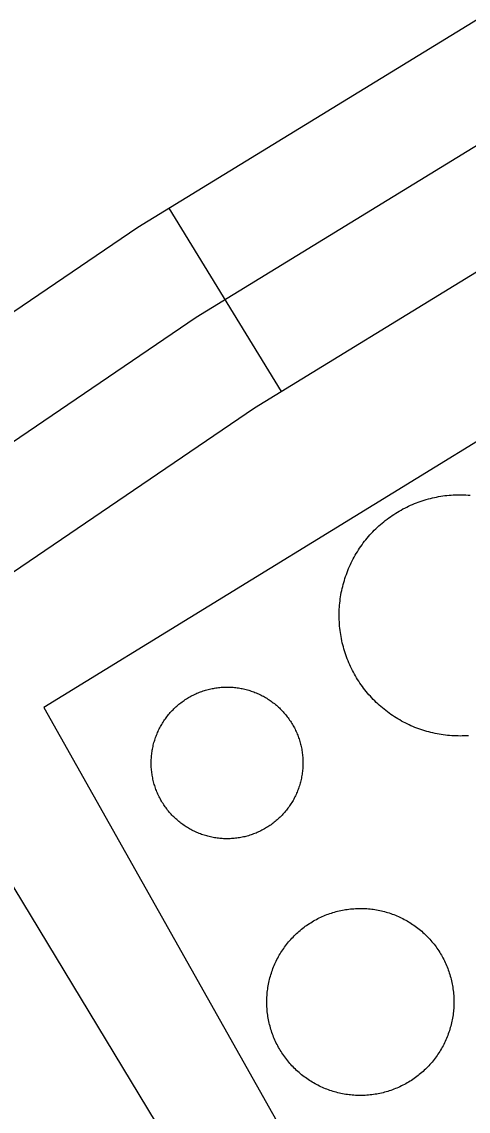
# Model space of a CAD drawing. Extents: x 3651524 to 3689615, y 505651 to 531377.
# Drawn here: x 3680949 to 3681011.2, y 516899.4 to 517051.3 of the extents above; entities that cross this region are included whole.
import ezdxf

# ---------------------------------------------------------------- set-up
doc = ezdxf.new("R2010")
doc.units = 0
for name, color, linetype in [('V-DOMW-TANK', 7, 'Continuous'), ('V-ROAD-CNTR', 7, 'Continuous'), ('V-UTIL-LINE', 7, 'Continuous')]:
    doc.layers.add(name, color=color, linetype=linetype)

msp = doc.modelspace()

# ---------------------------------------------------------------- linework, layer by layer
at = {"layer": 'V-DOMW-TANK'}
for points in [[(3680999.905, 516981.935), (3681000.138, 516982.113), (3681000.38, 516982.283), (3681000.621, 516982.449), (3681000.865, 516982.613), (3681001.113, 516982.773), (3681001.361, 516982.924), (3681001.615, 516983.074), (3681001.871, 516983.217), (3681002.127, 516983.36), (3681002.387, 516983.496), (3681002.651, 516983.629), (3681002.915, 516983.754), (3681003.184, 516983.877), (3681003.452, 516983.995), (3681003.722, 516984.108), (3681003.995, 516984.217), (3681004.269, 516984.319), (3681004.545, 516984.417), (3681004.824, 516984.511), (3681005.105, 516984.602), (3681005.385, 516984.686), (3681005.668, 516984.763), (3681005.952, 516984.837), (3681006.237, 516984.907), (3681006.524, 516984.97), (3681006.811, 516985.03), (3681007.099, 516985.085), (3681007.388, 516985.134), (3681007.679, 516985.177), (3681007.97, 516985.218), (3681008.263, 516985.251), (3681008.553, 516985.279), (3681008.846, 516985.302), (3681009.139, 516985.32), (3681009.432, 516985.337), (3681009.727, 516985.343), (3681010.02, 516985.347), (3681010.313, 516985.345), (3681010.605, 516985.337), (3681010.9, 516985.325), (3681011.193, 516985.308), (3681011.486, 516985.286)], [(3680993.367, 516966.44), (3680993.333, 516966.733), (3680993.304, 516967.024), (3680993.279, 516967.316), (3680993.263, 516967.609), (3680993.249, 516967.902), (3680993.24, 516968.197), (3680993.236, 516968.49), (3680993.238, 516968.783), (3680993.247, 516969.078), (3680993.259, 516969.371), (3680993.275, 516969.663), (3680993.298, 516969.956), (3680993.324, 516970.249), (3680993.357, 516970.54), (3680993.396, 516970.831), (3680993.439, 516971.122), (3680993.486, 516971.408), (3680993.539, 516971.699), (3680993.597, 516971.988), (3680993.66, 516972.273), (3680993.73, 516972.559), (3680993.8, 516972.844), (3680993.879, 516973.127), (3680993.961, 516973.409), (3680994.049, 516973.69), (3680994.142, 516973.968), (3680994.238, 516974.245), (3680994.34, 516974.519), (3680994.449, 516974.794), (3680994.559, 516975.064), (3680994.676, 516975.334), (3680994.797, 516975.601), (3680994.924, 516975.867), (3680995.053, 516976.129), (3680995.188, 516976.391), (3680995.327, 516976.649), (3680995.473, 516976.905), (3680995.62, 516977.157), (3680995.774, 516977.409), (3680995.929, 516977.657), (3680996.091, 516977.901), (3680996.257, 516978.144), (3680996.427, 516978.384), (3680996.601, 516978.619), (3680996.779, 516978.853), (3680996.962, 516979.082), (3680997.148, 516979.31), (3680997.339, 516979.533), (3680997.533, 516979.754), (3680997.73, 516979.971), (3680997.934, 516980.184), (3680998.137, 516980.393), (3680998.346, 516980.6), (3680998.561, 516980.805), (3680998.774, 516981.001), (3680998.993, 516981.196), (3680999.214, 516981.388), (3680999.444, 516981.575), (3680999.671, 516981.759), (3680999.905, 516981.935)], [(3681011.267, 516951.752), (3681010.974, 516951.733), (3681010.681, 516951.721), (3681010.388, 516951.711), (3681010.093, 516951.709), (3681009.801, 516951.711), (3681009.508, 516951.717), (3681009.213, 516951.729), (3681008.92, 516951.748), (3681008.627, 516951.77), (3681008.336, 516951.797), (3681008.041, 516951.829), (3681007.753, 516951.866), (3681007.462, 516951.909), (3681007.173, 516951.956), (3681006.884, 516952.01), (3681006.595, 516952.069), (3681006.309, 516952.131), (3681006.024, 516952.198), (3681005.739, 516952.272), (3681005.457, 516952.35), (3681005.174, 516952.432), (3681004.896, 516952.52), (3681004.615, 516952.612), (3681004.339, 516952.71), (3681004.064, 516952.813), (3681003.79, 516952.919), (3681003.519, 516953.032), (3681003.249, 516953.146), (3681002.983, 516953.269), (3681002.717, 516953.394), (3681002.454, 516953.525), (3681002.194, 516953.66), (3681001.934, 516953.8), (3681001.678, 516953.943), (3681001.426, 516954.09), (3681001.174, 516954.244), (3681000.927, 516954.402), (3681000.683, 516954.564), (3681000.437, 516954.729), (3681000.202, 516954.899), (3680999.964, 516955.074), (3680999.731, 516955.252), (3680999.501, 516955.434), (3680999.274, 516955.618), (3680999.051, 516955.809), (3680998.829, 516956.003), (3680998.612, 516956.2), (3680998.399, 516956.403), (3680998.19, 516956.607), (3680997.984, 516956.816), (3680997.781, 516957.029), (3680997.582, 516957.246), (3680997.388, 516957.466), (3680997.195, 516957.687), (3680997.011, 516957.914), (3680996.827, 516958.143), (3680996.646, 516958.375), (3680996.47, 516958.61), (3680996.3, 516958.85), (3680996.134, 516959.092), (3680995.97, 516959.335), (3680995.813, 516959.583), (3680995.659, 516959.833), (3680995.51, 516960.085), (3680995.364, 516960.341), (3680995.223, 516960.599), (3680995.088, 516960.859), (3680994.955, 516961.123), (3680994.83, 516961.385), (3680994.707, 516961.652), (3680994.588, 516961.922), (3680994.475, 516962.192), (3680994.367, 516962.465), (3680994.267, 516962.739), (3680994.166, 516963.016), (3680994.072, 516963.294), (3680993.984, 516963.575), (3680993.9, 516963.855), (3680993.82, 516964.138), (3680993.746, 516964.423), (3680993.677, 516964.707), (3680993.613, 516964.994), (3680993.554, 516965.281), (3680993.499, 516965.57), (3680993.449, 516965.86), (3680993.406, 516966.149), (3680993.367, 516966.44)], [(3680971.947, 516956.882), (3680972.105, 516956.98), (3680972.263, 516957.074), (3680972.423, 516957.167), (3680972.584, 516957.257), (3680972.746, 516957.343), (3680972.912, 516957.427), (3680973.078, 516957.507), (3680973.246, 516957.584), (3680973.414, 516957.66), (3680973.584, 516957.732), (3680973.756, 516957.799), (3680973.926, 516957.867), (3680974.1, 516957.928), (3680974.276, 516957.992), (3680974.45, 516958.045), (3680974.628, 516958.098), (3680974.804, 516958.15), (3680974.983, 516958.197), (3680975.163, 516958.242), (3680975.343, 516958.283), (3680975.523, 516958.322), (3680975.703, 516958.356), (3680975.886, 516958.387), (3680976.068, 516958.416), (3680976.25, 516958.442), (3680976.435, 516958.465), (3680976.617, 516958.483), (3680976.801, 516958.5), (3680976.985, 516958.512), (3680977.17, 516958.52), (3680977.354, 516958.528), (3680977.538, 516958.531), (3680977.723, 516958.531), (3680977.907, 516958.528), (3680978.091, 516958.52), (3680978.276, 516958.51), (3680978.462, 516958.496), (3680978.644, 516958.481), (3680978.829, 516958.461), (3680979.011, 516958.436), (3680979.193, 516958.412), (3680979.376, 516958.383), (3680979.558, 516958.35), (3680979.738, 516958.315), (3680979.918, 516958.277), (3680980.098, 516958.236), (3680980.281, 516958.191), (3680980.457, 516958.141), (3680980.633, 516958.09), (3680980.809, 516958.037), (3680980.985, 516957.98), (3680981.159, 516957.918), (3680981.333, 516957.857), (3680981.505, 516957.789), (3680981.675, 516957.72), (3680981.845, 516957.648), (3680982.013, 516957.574), (3680982.181, 516957.494), (3680982.347, 516957.412), (3680982.511, 516957.328), (3680982.675, 516957.242), (3680982.835, 516957.152), (3680982.994, 516957.06), (3680983.154, 516956.964), (3680983.31, 516956.868), (3680983.463, 516956.765), (3680983.617, 516956.663), (3680983.771, 516956.556), (3680983.916, 516956.448), (3680984.063, 516956.337), (3680984.209, 516956.222), (3680984.352, 516956.106), (3680984.493, 516955.987), (3680984.635, 516955.866), (3680984.77, 516955.743), (3680984.905, 516955.616), (3680985.038, 516955.489), (3680985.167, 516955.358), (3680985.296, 516955.225), (3680985.421, 516955.09), (3680985.544, 516954.953), (3680985.665, 516954.813), (3680985.784, 516954.672), (3680985.9, 516954.529), (3680986.013, 516954.383), (3680986.126, 516954.232), (3680986.232, 516954.082), (3680986.339, 516953.933), (3680986.441, 516953.781), (3680986.544, 516953.626), (3680986.638, 516953.47), (3680986.734, 516953.31), (3680986.826, 516953.15), (3680986.914, 516952.989), (3680987, 516952.827), (3680987.084, 516952.661), (3680987.166, 516952.495), (3680987.244, 516952.329), (3680987.316, 516952.159), (3680987.389, 516951.989)], [(3680967.053, 516947.512), (3680967.047, 516947.697), (3680967.042, 516947.883), (3680967.042, 516948.065), (3680967.047, 516948.25), (3680967.053, 516948.434), (3680967.063, 516948.618), (3680967.077, 516948.803), (3680967.094, 516948.987), (3680967.112, 516949.169), (3680967.135, 516949.353), (3680967.161, 516949.536), (3680967.19, 516949.718), (3680967.223, 516949.898), (3680967.257, 516950.08), (3680967.296, 516950.261), (3680967.339, 516950.441), (3680967.382, 516950.619), (3680967.432, 516950.797), (3680967.483, 516950.975), (3680967.536, 516951.152), (3680967.593, 516951.326), (3680967.655, 516951.502), (3680967.718, 516951.674), (3680967.786, 516951.846), (3680967.853, 516952.018), (3680967.925, 516952.188), (3680968.001, 516952.356), (3680968.079, 516952.524), (3680968.161, 516952.688), (3680968.245, 516952.853), (3680968.331, 516953.015), (3680968.421, 516953.177), (3680968.513, 516953.337), (3680968.609, 516953.494), (3680968.707, 516953.65), (3680968.808, 516953.806), (3680968.91, 516953.959), (3680969.017, 516954.109), (3680969.125, 516954.258), (3680969.236, 516954.406), (3680969.351, 516954.551), (3680969.467, 516954.695), (3680969.586, 516954.836), (3680969.707, 516954.975), (3680969.83, 516955.112), (3680969.957, 516955.246), (3680970.086, 516955.379), (3680970.217, 516955.51), (3680970.348, 516955.637), (3680970.483, 516955.764), (3680970.62, 516955.887), (3680970.762, 516956.007), (3680970.903, 516956.126), (3680971.046, 516956.241), (3680971.192, 516956.356), (3680971.339, 516956.466), (3680971.489, 516956.575), (3680971.64, 516956.677), (3680971.792, 516956.782), (3680971.947, 516956.882)], [(3680987.389, 516951.989), (3680987.459, 516951.819), (3680987.525, 516951.647), (3680987.588, 516951.473), (3680987.647, 516951.299), (3680987.707, 516951.123), (3680987.758, 516950.947), (3680987.809, 516950.769), (3680987.856, 516950.59), (3680987.899, 516950.412), (3680987.942, 516950.232), (3680987.979, 516950.052), (3680988.014, 516949.87), (3680988.047, 516949.687), (3680988.075, 516949.505), (3680988.1, 516949.323), (3680988.12, 516949.14), (3680988.141, 516948.956), (3680988.157, 516948.772), (3680988.17, 516948.587), (3680988.18, 516948.403), (3680988.186, 516948.219), (3680988.188, 516948.035), (3680988.188, 516947.85), (3680988.184, 516947.666), (3680988.178, 516947.482), (3680988.168, 516947.297), (3680988.155, 516947.113), (3680988.139, 516946.929), (3680988.118, 516946.746), (3680988.096, 516946.562), (3680988.071, 516946.38), (3680988.041, 516946.197), (3680988.01, 516946.017), (3680987.975, 516945.835), (3680987.934, 516945.655), (3680987.893, 516945.475), (3680987.848, 516945.296), (3680987.801, 516945.118), (3680987.75, 516944.94), (3680987.694, 516944.764), (3680987.637, 516944.588), (3680987.578, 516944.414), (3680987.514, 516944.242), (3680987.447, 516944.07), (3680987.379, 516943.898), (3680987.305, 516943.728), (3680987.232, 516943.56), (3680987.152, 516943.392), (3680987.072, 516943.226), (3680986.988, 516943.062), (3680986.898, 516942.902), (3680986.812, 516942.738), (3680986.718, 516942.579), (3680986.623, 516942.421), (3680986.525, 516942.265), (3680986.425, 516942.11), (3680986.32, 516941.956), (3680986.212, 516941.807), (3680986.105, 516941.657), (3680985.995, 516941.51), (3680985.882, 516941.364), (3680985.765, 516941.221), (3680985.649, 516941.08), (3680985.524, 516940.94), (3680985.401, 516940.803), (3680985.276, 516940.67), (3680985.147, 516940.537), (3680985.016, 516940.406), (3680984.883, 516940.279), (3680984.747, 516940.152), (3680984.61, 516940.029), (3680984.471, 516939.908), (3680984.33, 516939.789), (3680984.184, 516939.675), (3680984.041, 516939.56), (3680983.893, 516939.449), (3680983.744, 516939.341), (3680983.592, 516939.236), (3680983.439, 516939.134), (3680983.283, 516939.034), (3680983.127, 516938.933), (3680982.97, 516938.841), (3680982.81, 516938.749), (3680982.648, 516938.659), (3680982.484, 516938.573), (3680982.321, 516938.489), (3680982.155, 516938.409), (3680981.987, 516938.331), (3680981.819, 516938.255), (3680981.649, 516938.184), (3680981.477, 516938.116), (3680981.305, 516938.048), (3680981.131, 516937.987), (3680980.957, 516937.926), (3680980.78, 516937.87), (3680980.604, 516937.815), (3680980.426, 516937.766), (3680980.248, 516937.719), (3680980.072, 516937.674), (3680979.89, 516937.633)], [(3680979.89, 516937.633), (3680979.709, 516937.592), (3680979.527, 516937.559), (3680979.347, 516937.528), (3680979.165, 516937.5), (3680978.98, 516937.475), (3680978.798, 516937.45), (3680978.614, 516937.432), (3680978.429, 516937.416), (3680978.247, 516937.403), (3680978.063, 516937.395), (3680977.878, 516937.389), (3680977.692, 516937.383), (3680977.508, 516937.383), (3680977.323, 516937.389), (3680977.139, 516937.395), (3680976.955, 516937.405), (3680976.77, 516937.418), (3680976.588, 516937.434), (3680976.404, 516937.455), (3680976.222, 516937.477), (3680976.037, 516937.502), (3680975.855, 516937.534), (3680975.675, 516937.565), (3680975.493, 516937.6), (3680975.312, 516937.639), (3680975.132, 516937.68), (3680974.954, 516937.725), (3680974.776, 516937.774), (3680974.598, 516937.825), (3680974.421, 516937.878), (3680974.247, 516937.936), (3680974.073, 516937.995), (3680973.899, 516938.059), (3680973.727, 516938.126), (3680973.555, 516938.196), (3680973.385, 516938.268), (3680973.217, 516938.343), (3680973.051, 516938.421), (3680972.885, 516938.503), (3680972.72, 516938.587), (3680972.558, 516938.673), (3680972.396, 516938.763), (3680972.236, 516938.855), (3680972.081, 516938.952), (3680971.923, 516939.048), (3680971.767, 516939.15), (3680971.616, 516939.253), (3680971.464, 516939.359), (3680971.315, 516939.468), (3680971.167, 516939.578), (3680971.022, 516939.693), (3680970.878, 516939.81), (3680970.735, 516939.929), (3680970.598, 516940.049), (3680970.463, 516940.172), (3680970.327, 516940.299), (3680970.194, 516940.424), (3680970.063, 516940.557), (3680969.936, 516940.69), (3680969.811, 516940.826), (3680969.686, 516940.961), (3680969.566, 516941.102), (3680969.449, 516941.243), (3680969.332, 516941.387), (3680969.219, 516941.534), (3680969.107, 516941.682), (3680969, 516941.831), (3680968.894, 516941.981), (3680968.791, 516942.134), (3680968.691, 516942.29), (3680968.593, 516942.446), (3680968.499, 516942.605), (3680968.406, 516942.765), (3680968.316, 516942.927), (3680968.23, 516943.089), (3680968.146, 516943.252), (3680968.066, 516943.42), (3680967.989, 516943.588), (3680967.913, 516943.756), (3680967.841, 516943.926), (3680967.774, 516944.096), (3680967.708, 516944.268), (3680967.645, 516944.442), (3680967.585, 516944.616), (3680967.528, 516944.793), (3680967.475, 516944.969), (3680967.423, 516945.147), (3680967.376, 516945.325), (3680967.331, 516945.503), (3680967.29, 516945.683), (3680967.251, 516945.864), (3680967.217, 516946.046), (3680967.186, 516946.228), (3680967.157, 516946.41), (3680967.131, 516946.593), (3680967.11, 516946.775), (3680967.09, 516946.959), (3680967.075, 516947.144), (3680967.061, 516947.328), (3680967.053, 516947.512)], [(3680989.468, 516925.803), (3680989.665, 516925.92), (3680989.861, 516926.033), (3680990.062, 516926.143), (3680990.265, 516926.246), (3680990.467, 516926.348), (3680990.672, 516926.447), (3680990.879, 516926.541), (3680991.088, 516926.631), (3680991.299, 516926.719), (3680991.51, 516926.803), (3680991.723, 516926.883), (3680991.938, 516926.959), (3680992.153, 516927.03), (3680992.37, 516927.1), (3680992.589, 516927.163), (3680992.808, 516927.225), (3680993.027, 516927.282), (3680993.249, 516927.333), (3680993.472, 516927.385), (3680993.695, 516927.43), (3680993.918, 516927.473), (3680994.144, 516927.509), (3680994.367, 516927.542), (3680994.592, 516927.575), (3680994.819, 516927.6), (3680995.047, 516927.622), (3680995.272, 516927.638), (3680995.499, 516927.653), (3680995.725, 516927.661), (3680995.954, 516927.669), (3680996.181, 516927.671), (3680996.411, 516927.669), (3680996.638, 516927.661), (3680996.865, 516927.655), (3680997.093, 516927.641), (3680997.318, 516927.622), (3680997.547, 516927.602), (3680997.771, 516927.575), (3680997.998, 516927.546), (3680998.221, 516927.516), (3680998.446, 516927.475), (3680998.67, 516927.434), (3680998.893, 516927.389), (3680999.116, 516927.339), (3680999.337, 516927.286), (3680999.557, 516927.231), (3680999.778, 516927.17), (3680999.995, 516927.104), (3681000.212, 516927.038), (3681000.427, 516926.965), (3681000.642, 516926.889), (3681000.857, 516926.809), (3681001.068, 516926.725), (3681001.277, 516926.639), (3681001.486, 516926.549), (3681001.695, 516926.455), (3681001.897, 516926.356), (3681002.102, 516926.254), (3681002.305, 516926.15), (3681002.506, 516926.041), (3681002.702, 516925.93), (3681002.899, 516925.816), (3681003.093, 516925.693), (3681003.286, 516925.574), (3681003.474, 516925.447), (3681003.663, 516925.32), (3681003.849, 516925.189), (3681004.031, 516925.052), (3681004.212, 516924.915), (3681004.39, 516924.771), (3681004.566, 516924.628), (3681004.74, 516924.48), (3681004.91, 516924.329), (3681005.078, 516924.175), (3681005.242, 516924.02), (3681005.406, 516923.86), (3681005.565, 516923.698), (3681005.721, 516923.532), (3681005.875, 516923.364), (3681006.026, 516923.194), (3681006.174, 516923.022), (3681006.319, 516922.846), (3681006.46, 516922.668), (3681006.6, 516922.488), (3681006.735, 516922.306), (3681006.868, 516922.119), (3681006.997, 516921.933), (3681007.122, 516921.742), (3681007.245, 516921.548), (3681007.363, 516921.357), (3681007.48, 516921.161), (3681007.591, 516920.962), (3681007.699, 516920.763), (3681007.806, 516920.561), (3681007.908, 516920.358), (3681008.005, 516920.153), (3681008.101, 516919.946), (3681008.193, 516919.737), (3681008.279, 516919.526), (3681008.361, 516919.315)], [(3680983.156, 516914.394), (3680983.154, 516914.623), (3680983.156, 516914.851), (3680983.16, 516915.08), (3680983.17, 516915.305), (3680983.185, 516915.533), (3680983.203, 516915.76), (3680983.224, 516915.985), (3680983.248, 516916.213), (3680983.279, 516916.438), (3680983.312, 516916.663), (3680983.353, 516916.886), (3680983.392, 516917.112), (3680983.437, 516917.333), (3680983.486, 516917.556), (3680983.539, 516917.777), (3680983.594, 516917.999), (3680983.656, 516918.218), (3680983.719, 516918.435), (3680983.789, 516918.652), (3680983.861, 516918.869), (3680983.936, 516919.082), (3680984.016, 516919.297), (3680984.098, 516919.508), (3680984.184, 516919.719), (3680984.274, 516919.928), (3680984.371, 516920.135), (3680984.469, 516920.339), (3680984.569, 516920.544), (3680984.676, 516920.743), (3680984.784, 516920.946), (3680984.895, 516921.144), (3680985.01, 516921.339), (3680985.128, 516921.533), (3680985.251, 516921.726), (3680985.376, 516921.916), (3680985.505, 516922.103), (3680985.638, 516922.289), (3680985.773, 516922.471), (3680985.911, 516922.652), (3680986.052, 516922.83), (3680986.197, 516923.006), (3680986.345, 516923.18), (3680986.496, 516923.35), (3680986.65, 516923.516), (3680986.806, 516923.684), (3680986.965, 516923.848), (3680987.127, 516924.005), (3680987.293, 516924.161), (3680987.461, 516924.317), (3680987.631, 516924.466), (3680987.803, 516924.616), (3680987.979, 516924.759), (3680988.157, 516924.9), (3680988.338, 516925.04), (3680988.52, 516925.175), (3680988.706, 516925.306), (3680988.893, 516925.437), (3680989.083, 516925.562), (3680989.273, 516925.685), (3680989.468, 516925.803)], [(3681008.361, 516919.315), (3681008.441, 516919.102), (3681008.521, 516918.887), (3681008.59, 516918.672), (3681008.658, 516918.455), (3681008.723, 516918.236), (3681008.785, 516918.017), (3681008.842, 516917.796), (3681008.895, 516917.575), (3681008.945, 516917.353), (3681008.99, 516917.13), (3681009.031, 516916.907), (3681009.069, 516916.682), (3681009.102, 516916.456), (3681009.133, 516916.231), (3681009.16, 516916.006), (3681009.18, 516915.779), (3681009.198, 516915.553), (3681009.213, 516915.326), (3681009.223, 516915.099), (3681009.229, 516914.871), (3681009.231, 516914.642), (3681009.229, 516914.415), (3681009.223, 516914.187), (3681009.215, 516913.96), (3681009.201, 516913.733), (3681009.182, 516913.505), (3681009.162, 516913.28), (3681009.135, 516913.053), (3681009.106, 516912.827), (3681009.072, 516912.602), (3681009.035, 516912.379), (3681008.994, 516912.154), (3681008.949, 516911.932), (3681008.899, 516911.707), (3681008.846, 516911.488), (3681008.787, 516911.267), (3681008.729, 516911.048), (3681008.664, 516910.831), (3681008.596, 516910.613), (3681008.525, 516910.398), (3681008.449, 516910.183), (3681008.369, 516909.968), (3681008.285, 516909.757), (3681008.199, 516909.546), (3681008.109, 516909.338), (3681008.015, 516909.131), (3681007.916, 516908.926), (3681007.814, 516908.721), (3681007.71, 516908.52), (3681007.601, 516908.32), (3681007.488, 516908.121), (3681007.374, 516907.926), (3681007.255, 516907.732), (3681007.134, 516907.539), (3681007.007, 516907.349), (3681006.878, 516907.163), (3681006.747, 516906.976), (3681006.61, 516906.794), (3681006.473, 516906.614), (3681006.331, 516906.436), (3681006.188, 516906.259), (3681006.04, 516906.085), (3681005.889, 516905.915), (3681005.735, 516905.747), (3681005.58, 516905.582), (3681005.42, 516905.42), (3681005.258, 516905.26), (3681005.092, 516905.104), (3681004.924, 516904.949), (3681004.754, 516904.799), (3681004.58, 516904.65), (3681004.406, 516904.506), (3681004.228, 516904.365), (3681004.048, 516904.226), (3681003.865, 516904.091), (3681003.679, 516903.957), (3681003.493, 516903.828), (3681003.302, 516903.704), (3681003.11, 516903.581), (3681002.917, 516903.462), (3681002.721, 516903.345), (3681002.522, 516903.232), (3681002.323, 516903.124), (3681002.121, 516903.019), (3681001.918, 516902.917), (3681001.711, 516902.819), (3681001.504, 516902.725), (3681001.295, 516902.634), (3681001.086, 516902.546), (3681000.875, 516902.462), (3681000.66, 516902.383), (3681000.447, 516902.307), (3681000.228, 516902.235), (3681000.013, 516902.168), (3680999.796, 516902.102), (3680999.577, 516902.041), (3680999.356, 516901.983), (3680999.135, 516901.93), (3680998.913, 516901.881), (3680998.69, 516901.836)], [(3680998.69, 516901.836), (3680998.467, 516901.793), (3680998.242, 516901.756), (3680998.016, 516901.721), (3680997.791, 516901.692), (3680997.566, 516901.666), (3680997.339, 516901.643), (3680997.111, 516901.627), (3680996.884, 516901.613), (3680996.657, 516901.602), (3680996.429, 516901.596), (3680996.202, 516901.594), (3680995.975, 516901.596), (3680995.747, 516901.602), (3680995.52, 516901.61), (3680995.293, 516901.625), (3680995.065, 516901.643), (3680994.84, 516901.664), (3680994.613, 516901.69), (3680994.387, 516901.717), (3680994.162, 516901.752), (3680993.939, 516901.791), (3680993.714, 516901.832), (3680993.488, 516901.877), (3680993.269, 516901.926), (3680993.048, 516901.979), (3680992.827, 516902.034), (3680992.608, 516902.096), (3680992.391, 516902.161), (3680992.173, 516902.229), (3680991.956, 516902.301), (3680991.741, 516902.376), (3680991.528, 516902.456), (3680991.317, 516902.54), (3680991.106, 516902.626), (3680990.898, 516902.716), (3680990.691, 516902.811), (3680990.486, 516902.909), (3680990.281, 516903.011), (3680990.08, 516903.116), (3680989.88, 516903.224), (3680989.681, 516903.335), (3680989.484, 516903.452), (3680989.292, 516903.57), (3680989.099, 516903.691), (3680988.909, 516903.818), (3680988.723, 516903.945), (3680988.536, 516904.078), (3680988.354, 516904.213), (3680988.172, 516904.351), (3680987.993, 516904.494), (3680987.819, 516904.637), (3680987.643, 516904.785), (3680987.475, 516904.936), (3680987.307, 516905.09), (3680987.142, 516905.246), (3680986.98, 516905.405), (3680986.82, 516905.567), (3680986.662, 516905.733), (3680986.509, 516905.901), (3680986.359, 516906.071), (3680986.21, 516906.243), (3680986.066, 516906.419), (3680985.923, 516906.597), (3680985.786, 516906.778), (3680985.649, 516906.96), (3680985.517, 516907.144), (3680985.388, 516907.333), (3680985.261, 516907.523), (3680985.139, 516907.716), (3680985.02, 516907.908), (3680984.905, 516908.105), (3680984.792, 516908.303), (3680984.684, 516908.502), (3680984.579, 516908.705), (3680984.477, 516908.907), (3680984.379, 516909.112), (3680984.285, 516909.319), (3680984.194, 516909.528), (3680984.106, 516909.739), (3680984.022, 516909.948), (3680983.943, 516910.163), (3680983.867, 516910.378), (3680983.795, 516910.593), (3680983.725, 516910.81), (3680983.662, 516911.029), (3680983.601, 516911.248), (3680983.543, 516911.472), (3680983.49, 516911.691), (3680983.439, 516911.912), (3680983.396, 516912.135), (3680983.353, 516912.358), (3680983.316, 516912.584), (3680983.281, 516912.809), (3680983.252, 516913.034), (3680983.226, 516913.257), (3680983.203, 516913.487), (3680983.185, 516913.712), (3680983.17, 516913.939), (3680983.162, 516914.167), (3680983.156, 516914.394)]]:
    msp.add_lwpolyline(points, dxfattribs=at)
at = {"layer": 'V-ROAD-CNTR'}
msp.add_line((3680969.479, 517025.301), (3680985.154, 516999.721), dxfattribs=at)
for points in [[(3680926.646, 517160.646), (3680952.622, 517164.176), (3680979.1, 517164.985), (3680990.245, 517161.548), (3681009.096, 517144.52), (3681030.204, 517115.618), (3681046.124, 517083.239), (3681046.911, 517065.422), (3681042.242, 517052.295), (3680973.302, 517010.051), (3680868.551, 516938.763), (3680857.949, 516923.146), (3680853.78, 516908.039), (3680856.795, 516889.734), (3680875.241, 516837.067), (3680959.234, 516698.94), (3681019.625, 516597.132), (3681037.504, 516573.172), (3681055.352, 516561.09), (3681084.829, 516550.027), (3681131.372, 516542.967)], [(3680891.515, 516972.536), (3680965.159, 517022.653), (3681029.886, 517062.316), (3681031.796, 517067.688), (3681031.277, 517079.439), (3681017.32, 517107.827), (3680997.894, 517134.425), (3680982.653, 517148.192), (3680977.064, 517149.916), (3680953.864, 517149.207), (3680928.666, 517145.783)], [(3681414.288, 516349.546), (3681388.246, 516354.362), (3681370.783, 516362.025), (3681362, 516370.022), (3681346.9, 516390.199), (3681302.923, 516472.437), (3681275.614, 516509.626), (3681252.165, 516529.021), (3681226.521, 516541.218), (3681195.955, 516552.199), (3681170.065, 516557.036), (3681132.683, 516557.94), (3681088.63, 516564.622), (3681062.288, 516574.509), (3681048.011, 516584.173), (3681032.121, 516605.467), (3680972.093, 516706.663), (3680888.877, 516843.513), (3680871.383, 516893.46), (3680869.116, 516907.225), (3680871.75, 516916.769), (3680879.355, 516927.971), (3680981.445, 516997.449), (3681012.997, 517016.782)]]:
    msp.add_lwpolyline(points, dxfattribs=at)
at = {"layer": 'V-UTIL-LINE'}
msp.add_line((3680942.62, 516939.228), (3680984.709, 516869.709), dxfattribs=at)
msp.add_lwpolyline([(3681029.556, 516986.633), (3681021.069, 516998.059), (3680952.09, 516955.676), (3680993.034, 516882.91), (3681060.933, 516925.457)], dxfattribs=at)

doc.saveas('drawing.dxf')
